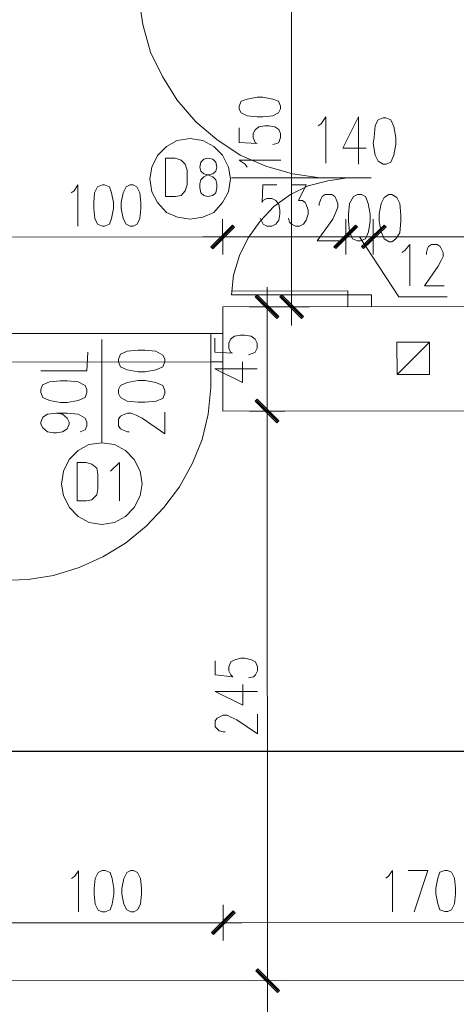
# Model space of a CAD drawing. Header units: inches. Extents: x -5850 to 5646, y 8947 to 13007.
# Tile 436 of 548: x -1906 to -1719, y 11734 to 12157. Entities that reach past the tile are written whole.
import ezdxf

# ---------------------------------------------------------------- set-up
doc = ezdxf.new("R2010")
doc.units = ezdxf.units.IN
doc.header["$MEASUREMENT"] = 0
for name, color, linetype in [('at_Entity', 7, 'Continuous'), ('at_Rect', 7, 'Continuous'), ('at_Solid', 7, 'Continuous')]:
    doc.layers.add(name, color=color, linetype=linetype)
doc.dimstyles.get("Standard").update_dxf_attribs({"dimtxt": 4, "dimasz": 0.18, "dimexe": 0.18, "dimexo": 0.0625, "dimgap": 0.09, "dimtad": 0, "dimtih": 1, "dimtoh": 1, "dimdec": 0, "dimzin": 0, "dimdsep": 46, "dimtxsty": 'Standard', "dimcen": 0.09, "dimadec": 0, "dimazin": 0, "dimtfac": 1, "dimtdec": 0, "dimtofl": 0, "dimtmove": 0, "dimatfit": 3, "dimfxl": 1, "dimtolj": 1, "dimtzin": 0, "dimarcsym": 0})

# ---------------------------------------------------------------- blocks, each defined once
blk = doc.blocks.new('*D9')
at = {"color": 0, "lineweight": -2, "transparency": 16777216}
for p, q in [((-4503.44, 11767.15), (-4503.46, 11842.28)), ((-4503.28, 11842.1), (-3006.69, 11842.59)), ((-1496.58, 11843.08), (-2993.17, 11842.59)), ((-1496.37, 11768.14), (-1496.4, 11843.26))]:
    blk.add_line(p, q, dxfattribs=at)
at = {"color": 0, "transparency": 16777216}
for points in [[(-4503.28, 11842.13), (-4503.28, 11842.07), (-4503.46, 11842.1)], [(-1496.58, 11843.05), (-1496.58, 11843.11), (-1496.4, 11843.08)]]:
    blk.add_solid(points, dxfattribs=at)
at = {"layer": 'Defpoints', "color": 0, "transparency": 16777216}
for p in [(-1496.4, 11843.08), (-4503.44, 11767.09), (-1496.37, 11768.08)]:
    blk.add_point(p, dxfattribs=at)
at = {"color": 0, "lineweight": 20, "transparency": 16777216, "insert": (-2999.93, 11842.59), "char_height": 4, "attachment_point": 5}
blk.add_mtext('\\A1;3007', dxfattribs=at)

msp = doc.modelspace()

# ---------------------------------------------------------------- hatches: boundary and pattern name
at = {"layer": 'at_Solid', "lineweight": 20}
for points in [[(-1762.32, 12069.02), (-1770.76, 12058.87), (-1771.6, 12059.72)], [(-1762.32, 12069.02), (-1770.76, 12058.87), (-1771.6, 12059.72)], [(-1761.47, 12068.18), (-1762.32, 12069.02), (-1770.76, 12058.87)], [(-1761.47, 12068.18), (-1762.32, 12069.02), (-1770.76, 12058.87)], [(-1759.77, 12059.73), (-1758.93, 12058.89), (-1750.07, 12069.03)], [(-1759.77, 12059.73), (-1758.93, 12058.89), (-1750.07, 12069.03)], [(-1758.93, 12058.89), (-1750.07, 12069.03), (-1749.22, 12068.19)], [(-1758.93, 12058.89), (-1750.07, 12069.03), (-1749.22, 12068.19)], [(-1815.12, 12068.97), (-1823.56, 12058.83), (-1824.4, 12059.67)], [(-1824.4, 12059.67), (-1823.56, 12058.83), (-1815.12, 12068.97)], [(-1814.27, 12068.13), (-1815.12, 12068.97), (-1823.56, 12058.83)], [(-1823.56, 12058.83), (-1815.12, 12068.97), (-1814.27, 12068.13)], [(-1804.53, 12038.99), (-1805.38, 12038.15), (-1795.23, 12029.71)], [(-1805.38, 12038.15), (-1795.23, 12029.71), (-1796.08, 12028.86)], [(-1784.67, 12029.72), (-1794.81, 12038.16), (-1793.97, 12039)], [(-1785.51, 12028.87), (-1784.67, 12029.72), (-1794.81, 12038.16)], [(-1795.19, 11984.94), (-1805.34, 11993.38), (-1804.49, 11994.22)], [(-1804.49, 11994.22), (-1805.34, 11993.38), (-1795.19, 11984.94)], [(-1796.04, 11984.09), (-1795.19, 11984.94), (-1805.34, 11993.38)], [(-1805.34, 11993.38), (-1795.19, 11984.94), (-1796.04, 11984.09)], [(-1814.85, 11774.56), (-1823.29, 11764.42), (-1824.14, 11765.26)], [(-1824.14, 11765.26), (-1823.29, 11764.42), (-1814.85, 11774.56)], [(-1814.01, 11773.72), (-1814.85, 11774.56), (-1823.29, 11764.42)], [(-1823.29, 11764.42), (-1814.85, 11774.56), (-1814.01, 11773.72)], [(-1794.97, 11740.37), (-1805.12, 11748.81), (-1804.27, 11749.65)], [(-1804.27, 11749.65), (-1805.12, 11748.81), (-1794.97, 11740.37)], [(-1795.82, 11739.52), (-1794.97, 11740.37), (-1805.12, 11748.81)], [(-1805.12, 11748.81), (-1794.97, 11740.37), (-1795.82, 11739.52)]]:
    msp.add_hatch(color=7, dxfattribs=at).paths.add_polyline_path(points)

# ---------------------------------------------------------------- linework, layer by layer
at = {"layer": 'at_Entity', "color": 7, "lineweight": 20}
for p, q in [((-1789.75, 12039.43), (-1789.87, 12177.98)), ((-1855.33, 12166.94), (-1853.63, 12155.11)), ((-1853.63, 12155.11), (-1850.24, 12143.29)), ((-1850.24, 12143.29), (-1845.16, 12132.73)), ((-1845.16, 12132.73), (-1838.82, 12122.6)), ((-1838.82, 12122.6), (-1830.79, 12113.31)), ((-1811.37, 12122.2), (-1812.21, 12120.09)), ((-1812.21, 12120.09), (-1812.21, 12118.82)), ((-1808.83, 12123.05), (-1811.37, 12122.2)), ((-1804.6, 12123.9), (-1808.83, 12123.05)), ((-1802.07, 12123.9), (-1804.6, 12123.9)), ((-1797.84, 12123.06), (-1802.07, 12123.9)), ((-1795.31, 12122.22), (-1797.84, 12123.06)), ((-1794.46, 12120.1), (-1795.31, 12122.22)), ((-1794.46, 12118.84), (-1794.46, 12120.1)), ((-1812.21, 12118.82), (-1811.36, 12117.13)), ((-1811.36, 12117.13), (-1808.82, 12115.87)), ((-1808.82, 12115.87), (-1804.6, 12115.45)), ((-1802.06, 12115.45), (-1797.84, 12115.88)), ((-1797.84, 12115.88), (-1795.31, 12117.15)), ((-1795.31, 12117.15), (-1794.46, 12118.84)), ((-1830.79, 12113.31), (-1821.91, 12105.72)), ((-1804.6, 12115.45), (-1802.06, 12115.45)), ((-1803.75, 12111.22), (-1801.22, 12111.65)), ((-1801.22, 12111.65), (-1799.52, 12111.65)), ((-1799.52, 12111.65), (-1796.99, 12111.23)), ((-1778.41, 12111.67), (-1777.14, 12112.51)), ((-1777.14, 12112.51), (-1775.03, 12115.48)), ((-1775.03, 12115.48), (-1775.01, 12095.63)), ((-1761.09, 12115.49), (-1767.84, 12101.97)), ((-1761.09, 12115.49), (-1761.07, 12095.21)), ((-1753.91, 12111.69), (-1754.32, 12106.62)), ((-1752.65, 12114.23), (-1753.91, 12111.69)), ((-1750.53, 12115.08), (-1752.65, 12114.23)), ((-1749.26, 12115.08), (-1750.53, 12115.08)), ((-1747.15, 12114.23), (-1749.26, 12115.08)), ((-1745.88, 12111.28), (-1747.15, 12114.23)), ((-1812.2, 12110.79), (-1812.19, 12104.46)), ((-1806.29, 12108.27), (-1805.44, 12109.96)), ((-1806.28, 12106.58), (-1806.29, 12108.27)), ((-1805.44, 12109.96), (-1803.75, 12111.22)), ((-1796.99, 12111.23), (-1795.3, 12109.97)), ((-1795.3, 12109.97), (-1794.45, 12108.28)), ((-1794.45, 12108.28), (-1794.45, 12106.59)), ((-1745.03, 12106.63), (-1745.88, 12111.28)), ((-1838.8, 12105.28), (-1843.45, 12102.74)), ((-1833.31, 12106.13), (-1838.8, 12105.28)), ((-1827.82, 12105.29), (-1833.31, 12106.13)), ((-1823.17, 12102.76), (-1827.82, 12105.29)), ((-1821.91, 12105.72), (-1811.76, 12098.97)), ((-1812.19, 12104.46), (-1804.59, 12104.05)), ((-1805.43, 12104.46), (-1806.28, 12106.58)), ((-1804.59, 12104.05), (-1805.43, 12104.46)), ((-1796.14, 12104.05), (-1797.83, 12103.63)), ((-1795.3, 12104.47), (-1796.14, 12104.05)), ((-1794.45, 12106.59), (-1795.3, 12104.47)), ((-1754.32, 12106.62), (-1754.74, 12104.09)), ((-1754.74, 12104.09), (-1753.9, 12099.02)), ((-1745.87, 12099.03), (-1745.03, 12103.68)), ((-1745.03, 12103.68), (-1745.03, 12106.63)), ((-1847.25, 12098.94), (-1849.77, 12093.87)), ((-1843.45, 12102.74), (-1847.25, 12098.94)), ((-1819.37, 12098.96), (-1823.17, 12102.76)), ((-1816.83, 12093.9), (-1819.37, 12098.96)), ((-1811.76, 12098.97), (-1800.78, 12094.33)), ((-1767.84, 12101.97), (-1757.7, 12101.98)), ((-1753.9, 12099.02), (-1752.63, 12096.49)), ((-1747.14, 12096.07), (-1745.87, 12099.03)), ((-1839.65, 12097.68), (-1843.87, 12097.67)), ((-1843.87, 12097.67), (-1843.85, 12081.2)), ((-1837.11, 12096.84), (-1839.65, 12097.68)), ((-1835.42, 12095.15), (-1837.11, 12096.84)), ((-1834.57, 12092.61), (-1835.42, 12095.15)), ((-1828.66, 12096), (-1829.08, 12093.89)), ((-1827.39, 12097.26), (-1828.66, 12096)), ((-1825.7, 12097.69), (-1827.39, 12097.26)), ((-1823.59, 12097.27), (-1825.7, 12097.69)), ((-1822.32, 12096), (-1823.59, 12097.27)), ((-1821.9, 12093.89), (-1822.32, 12096)), ((-1812.19, 12096.86), (-1794.44, 12096.87)), ((-1809.65, 12095.17), (-1812.19, 12096.86)), ((-1808.8, 12093.91), (-1809.65, 12095.17)), ((-1752.63, 12096.49), (-1750.52, 12095.22)), ((-1750.52, 12095.22), (-1749.24, 12095.22)), ((-1749.24, 12095.22), (-1747.14, 12096.07)), ((-1849.77, 12093.87), (-1850.62, 12088.8)), ((-1834.57, 12086.28), (-1834.57, 12092.61)), ((-1829.08, 12093.89), (-1828.65, 12092.19)), ((-1828.65, 12092.19), (-1827.39, 12090.93)), ((-1827.39, 12090.93), (-1825.7, 12090.51)), ((-1825.7, 12090.51), (-1827.39, 12089.66)), ((-1825.7, 12090.51), (-1823.58, 12090.93)), ((-1823.58, 12089.67), (-1825.7, 12090.51)), ((-1823.58, 12090.93), (-1822.32, 12092.2)), ((-1822.32, 12092.2), (-1821.9, 12093.89)), ((-1815.98, 12088.83), (-1816.83, 12093.9)), ((-1800.78, 12094.33), (-1789.37, 12090.96)), ((-1789.37, 12090.96), (-1777.54, 12089.28)), ((-1883.13, 12083.7), (-1881.45, 12086.23)), ((-1881.45, 12086.23), (-1881.43, 12068.5)), ((-1870.89, 12086.24), (-1873, 12085.4)), ((-1870.04, 12086.24), (-1870.89, 12086.24)), ((-1867.93, 12085.4), (-1870.04, 12086.24)), ((-1859.06, 12086.25), (-1860.75, 12085.41)), ((-1857.8, 12086.26), (-1859.06, 12086.25)), ((-1856.1, 12085.41), (-1857.8, 12086.26)), ((-1850.62, 12088.8), (-1849.76, 12083.31)), ((-1835.41, 12083.74), (-1834.57, 12086.28)), ((-1828.65, 12088.39), (-1829.07, 12086.7)), ((-1829.07, 12085.02), (-1829.07, 12086.7)), ((-1827.39, 12089.66), (-1828.65, 12088.39)), ((-1822.32, 12088.4), (-1823.58, 12089.67)), ((-1821.89, 12086.71), (-1822.32, 12088.4)), ((-1821.89, 12086.71), (-1821.89, 12085.02)), ((-1816.82, 12083.34), (-1815.98, 12088.83)), ((-1755.58, 12089.3), (-1815.56, 12089.25)), ((-1802.04, 12086.31), (-1802.45, 12078.7)), ((-1796.13, 12086.31), (-1802.04, 12086.31)), ((-1789.79, 12086.32), (-1783.45, 12086.32)), ((-1783.45, 12086.32), (-1786.83, 12079.56)), ((-1774.16, 12088.02), (-1782.6, 12085.9)), ((-1777.54, 12089.28), (-1765.72, 12089.29)), ((-1765.72, 12089.29), (-1774.16, 12088.02)), ((-1884.41, 12082.85), (-1883.13, 12083.7)), ((-1874.27, 12082.86), (-1874.69, 12078.64)), ((-1873, 12085.4), (-1874.27, 12082.86)), ((-1867.08, 12082.87), (-1867.93, 12085.4)), ((-1866.23, 12078.65), (-1867.08, 12082.87)), ((-1862.02, 12082.87), (-1862.86, 12078.65)), ((-1860.75, 12085.41), (-1862.02, 12082.87)), ((-1854.83, 12082.88), (-1856.1, 12085.41)), ((-1854.41, 12078.66), (-1854.83, 12082.88)), ((-1849.76, 12083.31), (-1847.23, 12078.66)), ((-1837.09, 12081.63), (-1835.41, 12083.74)), ((-1829.07, 12085.02), (-1828.65, 12082.9)), ((-1828.65, 12082.9), (-1827.38, 12081.64)), ((-1823.58, 12081.64), (-1822.31, 12082.91)), ((-1822.31, 12082.91), (-1821.89, 12085.02)), ((-1819.35, 12078.69), (-1816.82, 12083.34)), ((-1790.21, 12082.09), (-1797.39, 12077.01)), ((-1782.6, 12085.9), (-1790.21, 12082.09)), ((-1776.69, 12081.26), (-1775.42, 12082.1)), ((-1775.42, 12082.1), (-1772.47, 12082.1)), ((-1772.47, 12082.1), (-1771.2, 12081.26)), ((-1761.48, 12082.11), (-1763.17, 12081.27)), ((-1759.79, 12082.12), (-1761.48, 12082.11)), ((-1758.1, 12081.28), (-1759.79, 12082.12)), ((-1747.97, 12082.13), (-1750.08, 12080.86)), ((-1746.7, 12082.13), (-1747.97, 12082.13)), ((-1744.59, 12080.86), (-1746.7, 12082.13)), ((-1874.69, 12078.64), (-1874.69, 12076.1)), ((-1866.23, 12076.11), (-1866.23, 12078.65)), ((-1862.86, 12078.65), (-1862.86, 12076.11)), ((-1854.41, 12076.12), (-1854.41, 12078.66)), ((-1847.23, 12078.66), (-1843.42, 12074.44)), ((-1843.85, 12081.2), (-1839.63, 12081.2)), ((-1839.63, 12081.2), (-1837.09, 12081.63)), ((-1827.38, 12081.64), (-1825.69, 12081.22)), ((-1825.69, 12081.22), (-1823.58, 12081.64)), ((-1823.15, 12074.46), (-1819.35, 12078.69)), ((-1802.45, 12078.7), (-1802.03, 12079.55)), ((-1802.03, 12079.55), (-1800.34, 12080.4)), ((-1800.34, 12080.4), (-1798.23, 12080.4)), ((-1798.23, 12080.4), (-1796.54, 12079.55)), ((-1796.54, 12079.55), (-1795.27, 12077.86)), ((-1795.27, 12077.86), (-1794.85, 12075.33)), ((-1786.83, 12079.56), (-1785.14, 12079.56)), ((-1785.14, 12079.56), (-1783.87, 12078.72)), ((-1783.87, 12078.72), (-1783.45, 12077.87)), ((-1783.45, 12077.87), (-1782.6, 12075.34)), ((-1777.95, 12078.3), (-1777.11, 12080.42)), ((-1777.95, 12077.45), (-1777.95, 12078.3)), ((-1777.11, 12080.42), (-1776.69, 12081.26)), ((-1771.2, 12081.26), (-1770.78, 12080.42)), ((-1770.78, 12080.42), (-1769.93, 12078.31)), ((-1769.93, 12078.31), (-1769.93, 12076.62)), ((-1764.86, 12078.31), (-1765.28, 12073.67)), ((-1763.17, 12081.27), (-1764.86, 12078.31)), ((-1756.83, 12078.32), (-1758.1, 12081.28)), ((-1755.98, 12073.68), (-1756.83, 12078.32)), ((-1751.34, 12078.33), (-1752.19, 12073.68)), ((-1750.08, 12080.86), (-1751.34, 12078.33)), ((-1743.32, 12078.33), (-1744.59, 12080.86)), ((-1742.89, 12073.26), (-1743.32, 12078.33)), ((-1874.69, 12076.1), (-1874.26, 12071.88)), ((-1867.08, 12071.88), (-1866.23, 12076.11)), ((-1862.86, 12076.11), (-1862.01, 12071.89)), ((-1854.82, 12071.89), (-1854.41, 12076.12)), ((-1843.42, 12074.44), (-1838.78, 12072.33)), ((-1827.79, 12072.34), (-1823.15, 12074.46)), ((-1797.39, 12077.01), (-1803.29, 12070.68)), ((-1794.85, 12073.64), (-1795.27, 12071.1)), ((-1794.85, 12075.33), (-1794.85, 12073.64)), ((-1782.59, 12073.65), (-1783.44, 12071.11)), ((-1782.6, 12075.34), (-1782.59, 12073.65)), ((-1770.77, 12074.51), (-1772.04, 12071.55)), ((-1769.93, 12076.62), (-1770.77, 12074.51)), ((-1765.28, 12073.67), (-1765.28, 12070.71)), ((-1755.98, 12070.72), (-1755.98, 12073.68)), ((-1752.19, 12073.68), (-1752.18, 12070.72)), ((-1742.89, 12070.73), (-1742.89, 12073.26)), ((-1874.26, 12071.88), (-1872.98, 12069.35)), ((-1872.98, 12069.35), (-1870.88, 12068.51)), ((-1870.03, 12068.51), (-1867.92, 12069.35)), ((-1867.92, 12069.35), (-1867.08, 12071.88)), ((-1862.01, 12071.89), (-1860.74, 12069.36)), ((-1860.74, 12069.36), (-1859.05, 12068.52)), ((-1857.78, 12068.52), (-1856.09, 12069.36)), ((-1856.09, 12069.36), (-1854.82, 12071.89)), ((-1838.78, 12072.33), (-1833.28, 12071.49)), ((-1833.28, 12071.49), (-1827.79, 12072.34)), ((-1819.35, 12071.51), (-1819.33, 12056.3)), ((-1819.33, 12056.3), (-1819.35, 12071.51)), ((-1803.29, 12070.68), (-1808.35, 12063.49)), ((-1802.44, 12070.26), (-1803.29, 12071.94)), ((-1802.02, 12069.41), (-1802.44, 12070.26)), ((-1800.33, 12068.57), (-1802.02, 12069.41)), ((-1796.53, 12069.41), (-1798.22, 12068.57)), ((-1795.27, 12071.1), (-1796.53, 12069.41)), ((-1790.62, 12070.27), (-1791.05, 12071.95)), ((-1789.77, 12069.42), (-1790.62, 12070.27)), ((-1788.08, 12068.58), (-1789.77, 12069.42)), ((-1784.7, 12069.42), (-1786.39, 12068.58)), ((-1783.44, 12071.11), (-1784.7, 12069.42)), ((-1772.04, 12071.55), (-1778.79, 12062.25)), ((-1771.6, 12059.72), (-1762.32, 12069.02)), ((-1771.6, 12059.72), (-1762.32, 12069.02)), ((-1762.32, 12069.02), (-1770.76, 12058.87)), ((-1762.32, 12069.02), (-1770.76, 12058.87)), ((-1762.32, 12069.02), (-1770.76, 12058.87)), ((-1762.32, 12069.02), (-1770.76, 12058.87)), ((-1766.54, 12071.55), (-1766.53, 12056.35)), ((-1766.54, 12071.55), (-1766.53, 12056.35)), ((-1765.28, 12070.71), (-1764.85, 12066.06)), ((-1761.47, 12068.18), (-1762.32, 12069.02)), ((-1761.47, 12068.18), (-1762.32, 12069.02)), ((-1750.07, 12069.03), (-1759.77, 12059.73)), ((-1750.07, 12069.03), (-1759.77, 12059.73)), ((-1758.93, 12058.89), (-1750.07, 12069.03)), ((-1758.93, 12058.89), (-1750.07, 12069.03)), ((-1758.93, 12058.89), (-1750.07, 12069.03)), ((-1758.93, 12058.89), (-1750.07, 12069.03)), ((-1756.82, 12066.07), (-1755.98, 12070.72)), ((-1754.7, 12056.36), (-1754.72, 12071.56)), ((-1754.7, 12056.36), (-1754.72, 12071.56)), ((-1752.18, 12070.72), (-1751.33, 12066.07)), ((-1750.07, 12069.03), (-1749.22, 12068.19)), ((-1750.07, 12069.03), (-1749.22, 12068.19)), ((-1743.31, 12065.66), (-1742.89, 12070.73)), ((-1870.88, 12068.51), (-1870.03, 12068.51)), ((-1859.05, 12068.52), (-1857.78, 12068.52)), ((-1824.4, 12059.67), (-1815.12, 12068.97)), ((-1815.12, 12068.97), (-1824.4, 12059.67)), ((-1823.98, 12059.25), (-1814.69, 12068.56)), ((-1814.69, 12068.56), (-1823.98, 12059.25)), ((-1815.12, 12068.97), (-1823.56, 12058.83)), ((-1815.12, 12068.97), (-1823.56, 12058.83)), ((-1823.56, 12058.83), (-1815.12, 12068.97)), ((-1823.56, 12058.83), (-1815.12, 12068.97)), ((-1823.56, 12058.83), (-1814.27, 12068.13)), ((-1814.27, 12068.13), (-1823.56, 12058.83)), ((-1814.27, 12068.13), (-1815.12, 12068.97)), ((-1815.12, 12068.97), (-1814.27, 12068.13)), ((-1798.22, 12068.57), (-1800.33, 12068.57)), ((-1786.39, 12068.58), (-1788.08, 12068.58)), ((-1771.18, 12059.3), (-1761.9, 12068.6)), ((-1771.18, 12059.3), (-1761.9, 12068.6)), ((-1770.76, 12058.87), (-1761.47, 12068.18)), ((-1770.76, 12058.87), (-1761.47, 12068.18)), ((-1764.85, 12066.06), (-1763.58, 12063.11)), ((-1749.64, 12068.61), (-1759.35, 12059.31)), ((-1749.64, 12068.61), (-1759.35, 12059.31)), ((-1749.22, 12068.19), (-1758.93, 12058.89)), ((-1749.22, 12068.19), (-1758.93, 12058.89)), ((-1758.09, 12063.11), (-1756.82, 12066.07)), ((-1751.33, 12066.07), (-1750.06, 12063.12)), ((-1744.99, 12063.12), (-1743.31, 12065.66)), ((-1913.53, 12063.82), (-1824.83, 12063.9)), ((-1827.78, 12063.89), (-1811.31, 12063.91)), ((-1811.31, 12063.91), (-1827.78, 12063.89)), ((-1813.85, 12063.91), (-1772.03, 12063.94)), ((-1808.35, 12063.49), (-1812.15, 12055.88)), ((-1778.79, 12062.25), (-1769.49, 12062.26)), ((-1772.03, 12063.94), (-1777.52, 12063.94)), ((-1774.56, 12063.94), (-1758.09, 12063.96)), ((-1774.56, 12063.94), (-1758.09, 12063.96)), ((-1766.54, 12063.95), (-1754.71, 12063.96)), ((-1754.71, 12063.96), (-1766.54, 12063.95)), ((-1763.58, 12063.11), (-1761.47, 12062.26)), ((-1746.26, 12063.97), (-1762.74, 12063.95)), ((-1746.26, 12063.97), (-1762.74, 12063.95)), ((-1761.47, 12062.26), (-1760.2, 12062.26)), ((-1760.63, 12063.95), (-1743.71, 12038.2)), ((-1760.2, 12062.26), (-1758.09, 12063.11)), ((-1750.06, 12063.12), (-1747.95, 12061.86)), ((-1748.8, 12063.96), (-1655.45, 12064.05)), ((-1748.8, 12063.96), (-1743.3, 12063.97)), ((-1747.95, 12061.86), (-1746.68, 12061.86)), ((-1746.68, 12061.86), (-1744.99, 12063.12)), ((-1741.19, 12058.06), (-1739.07, 12060.6)), ((-1739.07, 12060.6), (-1739.06, 12042.85)), ((-1731.05, 12059.76), (-1729.78, 12060.61)), ((-1729.78, 12060.61), (-1727.25, 12060.61)), ((-1727.25, 12060.61), (-1725.98, 12059.76)), ((-1823.56, 12058.83), (-1824.4, 12059.67)), ((-1824.4, 12059.67), (-1823.56, 12058.83)), ((-1770.76, 12058.87), (-1771.6, 12059.72)), ((-1770.76, 12058.87), (-1771.6, 12059.72)), ((-1759.77, 12059.73), (-1758.93, 12058.89)), ((-1759.77, 12059.73), (-1758.93, 12058.89)), ((-1742.46, 12057.21), (-1741.19, 12058.06)), ((-1731.9, 12057.22), (-1731.47, 12058.91)), ((-1731.89, 12056.38), (-1731.9, 12057.22)), ((-1731.47, 12058.91), (-1731.05, 12059.76)), ((-1725.98, 12059.76), (-1725.56, 12058.92)), ((-1725.56, 12058.92), (-1724.71, 12057.23)), ((-1724.71, 12057.23), (-1724.71, 12055.54)), ((-1812.15, 12055.88), (-1814.67, 12047.43)), ((-1725.56, 12053.85), (-1726.82, 12051.31)), ((-1724.71, 12055.54), (-1725.56, 12053.85)), ((-1726.82, 12051.31), (-1732.72, 12042.86)), ((-1814.67, 12047.43), (-1815.51, 12038.98)), ((-1765.67, 12040.72), (-1815.52, 12040.67)), ((-1800.3, 12025.9), (-1800.31, 12042.38)), ((-1789.75, 12042.39), (-1789.73, 12025.91)), ((-1765.67, 12033.96), (-1765.67, 12040.72)), ((-1732.72, 12042.86), (-1724.28, 12042.87)), ((-1765.67, 12039.03), (-1815.51, 12038.98)), ((-1804.53, 12038.99), (-1805.38, 12038.15)), ((-1805.38, 12038.15), (-1795.23, 12029.71)), ((-1805.38, 12038.15), (-1795.23, 12029.71)), ((-1796.08, 12028.86), (-1805.38, 12038.15)), ((-1795.65, 12029.29), (-1804.95, 12038.57)), ((-1795.23, 12029.71), (-1804.53, 12038.99)), ((-1794.81, 12038.16), (-1793.97, 12039)), ((-1784.67, 12029.72), (-1794.81, 12038.16)), ((-1794.81, 12038.16), (-1785.51, 12028.87)), ((-1784.67, 12029.72), (-1794.81, 12038.16)), ((-1794.39, 12038.58), (-1785.09, 12029.3)), ((-1793.97, 12039), (-1784.67, 12029.72)), ((-1765.67, 12039.03), (-1755.53, 12039.04)), ((-1755.53, 12039.04), (-1755.53, 12033.97)), ((-1743.71, 12038.2), (-1723.01, 12038.22)), ((-1649.93, 12034.06), (-1819.31, 12033.91)), ((-1819.27, 11989.14), (-1819.31, 12033.91)), ((-1819.27, 11989.14), (-1819.31, 12033.91)), ((-1807.9, 12033.92), (-1792.7, 12033.93)), ((-1782.14, 12033.94), (-1797.35, 12033.93)), ((-1755.53, 12033.97), (-1765.67, 12033.96)), ((-1800.3, 12028.44), (-1800.27, 11994.65)), ((-1795.23, 12029.71), (-1796.08, 12028.86)), ((-1785.51, 12028.87), (-1784.67, 12029.72)), ((-1871.25, 12019.93), (-1871.21, 11975.57)), ((-1824.37, 12022.5), (-1819.3, 12022.51)), ((-1824.36, 12010.25), (-1824.37, 12022.5)), ((-1822.67, 12020.39), (-1822.67, 12014.48)), ((-1819.3, 12022.51), (-1819.29, 12010.26)), ((-1816.76, 12018.29), (-1815.92, 12019.98)), ((-1815.92, 12019.98), (-1814.23, 12021.25)), ((-1814.23, 12021.25), (-1811.7, 12021.67)), ((-1811.7, 12021.67), (-1810.01, 12021.67)), ((-1810.01, 12021.67), (-1807.05, 12021.25)), ((-1807.05, 12021.25), (-1805.36, 12019.99)), ((-1805.36, 12019.99), (-1804.51, 12018.3)), ((-1804.51, 12018.3), (-1804.51, 12016.18)), ((-1744.53, 12018.77), (-1730.59, 12018.78)), ((-1744.52, 12004.83), (-1744.53, 12018.77)), ((-1730.59, 12018.78), (-1744.52, 12004.83)), ((-1730.59, 12018.78), (-1730.58, 12004.85)), ((-1877.58, 12006.41), (-1877.16, 12014.43)), ((-1860.27, 12014.87), (-1863.22, 12013.6)), ((-1855.62, 12015.29), (-1860.27, 12014.87)), ((-1852.67, 12015.29), (-1855.62, 12015.29)), ((-1848.01, 12014.88), (-1852.67, 12015.29)), ((-1845.06, 12013.19), (-1848.01, 12014.88)), ((-1822.67, 12014.48), (-1815.07, 12014.06)), ((-1816.76, 12016.17), (-1816.76, 12018.29)), ((-1815.92, 12014.49), (-1816.76, 12016.17)), ((-1815.07, 12014.06), (-1815.92, 12014.49)), ((-1806.2, 12014.07), (-1808.31, 12013.23)), ((-1805.35, 12014.49), (-1806.2, 12014.07)), ((-1804.51, 12016.18), (-1805.35, 12014.49)), ((-1863.22, 12013.6), (-1864.07, 12011.49)), ((-1864.07, 12011.49), (-1864.06, 12010.22)), ((-1864.06, 12010.22), (-1863.21, 12008.11)), ((-1844.21, 12011.5), (-1845.06, 12013.19)), ((-1845.05, 12008.12), (-1844.21, 12010.23)), ((-1844.21, 12010.23), (-1844.21, 12011.5)), ((-1819.29, 12010.26), (-1824.36, 12010.25)), ((-1824.36, 12010.25), (-1824.35, 11999.27)), ((-1810.84, 12001.4), (-1810.84, 12010.26)), ((-1897.43, 12006.39), (-1877.58, 12006.41)), ((-1863.21, 12008.11), (-1860.26, 12006.84)), ((-1860.26, 12006.84), (-1855.61, 12006)), ((-1855.61, 12006), (-1852.66, 12006)), ((-1852.66, 12006), (-1848.01, 12006.86)), ((-1848.01, 12006.86), (-1845.05, 12008.12)), ((-1822.66, 12007.3), (-1804.5, 12007.31)), ((-1822.66, 12007.3), (-1810.84, 12001.4)), ((-1893.62, 12001.75), (-1896.58, 12000.47)), ((-1888.98, 12002.17), (-1893.62, 12001.75)), ((-1886.02, 12002.17), (-1888.98, 12002.17)), ((-1881.37, 12001.76), (-1886.02, 12002.17)), ((-1878.41, 12000.07), (-1881.37, 12001.76)), ((-1855.61, 12002.2), (-1860.25, 12001.35)), ((-1852.65, 12002.2), (-1855.61, 12002.2)), ((-1848, 12001.36), (-1852.65, 12002.2)), ((-1730.58, 12004.85), (-1744.52, 12004.83)), ((-1896.58, 12000.47), (-1897.42, 11998.36)), ((-1897.42, 11998.36), (-1897.42, 11997.09)), ((-1877.57, 11998.38), (-1878.41, 12000.07)), ((-1877.57, 11997.11), (-1877.57, 11998.38)), ((-1863.21, 12000.08), (-1864.05, 11998.39)), ((-1864.05, 11998.39), (-1864.05, 11996.7)), ((-1860.25, 12001.35), (-1863.21, 12000.08)), ((-1845.05, 12000.1), (-1848, 12001.36)), ((-1844.2, 11997.99), (-1845.05, 12000.1)), ((-1844.2, 11996.72), (-1844.2, 11997.99)), ((-1824.35, 11999.27), (-1825.61, 11987.87)), ((-1800.27, 11997.18), (-1800.25, 11980.71)), ((-1800.25, 11980.71), (-1800.27, 11997.18)), ((-1897.42, 11997.09), (-1896.57, 11994.98)), ((-1896.57, 11994.98), (-1893.62, 11993.72)), ((-1893.62, 11993.72), (-1888.97, 11992.88)), ((-1886.01, 11992.88), (-1881.36, 11993.73)), ((-1881.36, 11993.73), (-1878.41, 11995)), ((-1878.41, 11995), (-1877.57, 11997.11)), ((-1864.05, 11996.7), (-1863.2, 11995.01)), ((-1863.2, 11995.01), (-1860.25, 11993.33)), ((-1860.25, 11993.33), (-1855.6, 11992.91)), ((-1852.65, 11992.91), (-1847.99, 11993.34)), ((-1847.99, 11993.34), (-1845.04, 11994.61)), ((-1845.04, 11994.61), (-1844.2, 11996.72)), ((-1805.34, 11993.38), (-1804.49, 11994.22)), ((-1804.49, 11994.22), (-1805.34, 11993.38)), ((-1795.19, 11984.94), (-1805.34, 11993.38)), ((-1805.34, 11993.38), (-1796.04, 11984.09)), ((-1795.19, 11984.94), (-1805.34, 11993.38)), ((-1805.34, 11993.38), (-1795.19, 11984.94)), ((-1805.34, 11993.38), (-1795.19, 11984.94)), ((-1796.04, 11984.09), (-1805.34, 11993.38)), ((-1804.91, 11993.8), (-1795.61, 11984.51)), ((-1795.61, 11984.51), (-1804.91, 11993.8)), ((-1804.49, 11994.22), (-1795.19, 11984.94)), ((-1795.19, 11984.94), (-1804.49, 11994.22)), ((-1888.97, 11992.88), (-1886.01, 11992.88)), ((-1855.6, 11992.91), (-1852.65, 11992.91)), ((-1649.89, 11989.29), (-1819.27, 11989.14)), ((-1792.66, 11989.16), (-1807.86, 11989.15)), ((-1807.86, 11989.15), (-1792.66, 11989.16)), ((-1897.41, 11984.42), (-1896.56, 11986.54)), ((-1896.56, 11986.54), (-1894.46, 11987.8)), ((-1894.46, 11987.8), (-1890.66, 11988.23)), ((-1890.66, 11988.23), (-1886.01, 11988.24)), ((-1890.66, 11988.23), (-1888.12, 11987.81)), ((-1888.12, 11987.81), (-1886.01, 11986.12)), ((-1886.01, 11988.24), (-1881.36, 11987.82)), ((-1886.01, 11986.12), (-1885.16, 11984.43)), ((-1881.36, 11987.82), (-1878.4, 11986.13)), ((-1878.4, 11986.13), (-1877.56, 11984.44)), ((-1864.04, 11985.72), (-1863.2, 11986.98)), ((-1864.04, 11982.76), (-1864.04, 11985.72)), ((-1863.2, 11986.98), (-1862.35, 11987.41)), ((-1862.35, 11987.41), (-1860.24, 11988.26)), ((-1860.24, 11988.26), (-1858.55, 11988.26)), ((-1858.55, 11988.26), (-1856.44, 11987.41)), ((-1856.44, 11987.41), (-1853.91, 11986.15)), ((-1853.91, 11986.15), (-1844.18, 11979.4)), ((-1844.18, 11979.4), (-1844.19, 11988.7)), ((-1825.61, 11987.87), (-1828.13, 11976.88)), ((-1796.04, 11984.09), (-1795.19, 11984.94)), ((-1795.19, 11984.94), (-1796.04, 11984.09)), ((-1897.41, 11983.58), (-1897.41, 11984.42)), ((-1896.56, 11981.89), (-1897.41, 11983.58)), ((-1894.45, 11980.2), (-1896.56, 11981.89)), ((-1886, 11981.48), (-1888.11, 11980.2)), ((-1885.16, 11983.59), (-1886, 11981.48)), ((-1885.16, 11984.43), (-1885.16, 11983.59)), ((-1878.4, 11981.06), (-1880.51, 11980.21)), ((-1877.56, 11982.75), (-1878.4, 11981.06)), ((-1877.56, 11984.44), (-1877.56, 11982.75)), ((-1863.19, 11981.5), (-1864.04, 11982.76)), ((-1862.35, 11981.07), (-1863.19, 11981.5)), ((-1860.23, 11980.23), (-1862.35, 11981.07)), ((-1800.26, 11983.67), (-1800.05, 11750.08)), ((-1891.91, 11979.78), (-1894.45, 11980.2)), ((-1890.65, 11979.78), (-1891.91, 11979.78)), ((-1888.11, 11980.2), (-1890.65, 11979.78)), ((-1859.39, 11980.23), (-1860.23, 11980.23)), ((-1828.13, 11976.88), (-1832.35, 11966.74)), ((-1881.35, 11972.19), (-1885.14, 11968.38)), ((-1876.7, 11974.73), (-1881.35, 11972.19)), ((-1871.21, 11975.57), (-1876.7, 11974.73)), ((-1865.72, 11974.74), (-1871.21, 11975.57)), ((-1861.07, 11972.2), (-1865.72, 11974.74)), ((-1857.27, 11968.41), (-1861.07, 11972.2)), ((-1885.14, 11968.38), (-1887.68, 11963.31)), ((-1854.73, 11963.34), (-1857.27, 11968.41)), ((-1877.96, 11967.12), (-1881.76, 11967.12)), ((-1881.76, 11967.12), (-1881.75, 11950.64)), ((-1875.43, 11966.28), (-1877.96, 11967.12)), ((-1873.31, 11964.59), (-1875.43, 11966.28)), ((-1872.89, 11962.05), (-1873.31, 11964.59)), ((-1863.6, 11967.13), (-1867.4, 11963.33)), ((-1863.59, 11950.66), (-1863.6, 11967.13)), ((-1853.88, 11957.85), (-1854.73, 11963.34)), ((-1832.35, 11966.74), (-1837.82, 11956.6)), ((-1887.68, 11963.31), (-1888.51, 11957.82)), ((-1872.88, 11955.72), (-1872.89, 11962.05)), ((-1888.51, 11957.82), (-1887.67, 11952.75)), ((-1873.3, 11953.19), (-1872.88, 11955.72)), ((-1854.72, 11952.78), (-1853.88, 11957.85)), ((-1837.82, 11956.6), (-1844.57, 11947.72)), ((-1887.67, 11952.75), (-1885.13, 11947.68)), ((-1877.95, 11950.65), (-1875.42, 11951.07)), ((-1875.42, 11951.07), (-1873.3, 11953.19)), ((-1857.25, 11947.71), (-1854.72, 11952.78)), ((-1885.13, 11947.68), (-1881.32, 11943.88)), ((-1881.75, 11950.64), (-1877.95, 11950.65)), ((-1861.04, 11943.9), (-1857.25, 11947.71)), ((-1844.57, 11947.72), (-1852.17, 11939.69)), ((-1881.32, 11943.88), (-1876.67, 11941.36)), ((-1865.69, 11941.37), (-1861.04, 11943.9)), ((-1876.67, 11941.36), (-1871.18, 11940.51)), ((-1871.18, 11940.51), (-1865.69, 11941.37)), ((-1852.17, 11939.69), (-1861.03, 11932.5)), ((-1861.03, 11932.5), (-1870.75, 11926.57)), ((-1870.75, 11926.57), (-1880.88, 11921.92)), ((-1880.88, 11921.92), (-1891.86, 11918.53)), ((-1891.86, 11918.53), (-1902.84, 11916.83)), ((-1902.84, 11916.83), (-1914.25, 11916.4)), ((-1814.11, 11882.28), (-1811.57, 11883.12)), ((-1811.57, 11883.12), (-1809.88, 11883.12)), ((-1809.88, 11883.12), (-1806.93, 11882.28)), ((-1822.55, 11881.84), (-1822.55, 11875.93)), ((-1816.64, 11879.32), (-1815.8, 11881.43)), ((-1816.64, 11877.63), (-1816.64, 11879.32)), ((-1815.8, 11881.43), (-1814.11, 11882.28)), ((-1806.93, 11882.28), (-1805.24, 11881.44)), ((-1805.24, 11881.44), (-1804.39, 11879.33)), ((-1804.39, 11879.33), (-1804.38, 11877.64)), ((-1822.55, 11875.93), (-1814.94, 11875.09)), ((-1815.79, 11875.94), (-1816.64, 11877.63)), ((-1814.94, 11875.09), (-1815.79, 11875.94)), ((-1806.08, 11875.1), (-1808.18, 11874.68)), ((-1805.23, 11875.95), (-1806.08, 11875.1)), ((-1804.38, 11877.64), (-1805.23, 11875.95)), ((-1810.71, 11862.85), (-1810.72, 11871.72)), ((-1822.54, 11868.75), (-1804.38, 11868.77)), ((-1822.54, 11868.75), (-1810.71, 11862.85)), ((-1821.69, 11857.35), (-1820.84, 11857.77)), ((-1820.84, 11857.77), (-1819.16, 11858.62)), ((-1819.16, 11858.62), (-1817.46, 11858.62)), ((-1817.46, 11858.62), (-1815.78, 11857.78)), ((-1815.78, 11857.78), (-1813.24, 11856.51)), ((-1804.36, 11850.6), (-1804.37, 11859.05)), ((-1822.53, 11856.08), (-1821.69, 11857.35)), ((-1822.53, 11853.54), (-1822.53, 11856.08)), ((-1821.68, 11852.7), (-1822.53, 11853.54)), ((-1813.24, 11856.51), (-1804.36, 11850.6)), ((-1820.84, 11851.86), (-1821.68, 11852.7)), ((-1819.15, 11851.44), (-1820.84, 11851.86)), ((-1818.3, 11851.44), (-1819.15, 11851.44)), ((-1882.87, 11789.28), (-1881.18, 11791.82)), ((-1881.18, 11791.82), (-1881.17, 11774.08)), ((-1872.74, 11790.99), (-1874, 11788.45)), ((-1871.05, 11791.83), (-1872.74, 11790.99)), ((-1869.78, 11791.83), (-1871.05, 11791.83)), ((-1867.67, 11790.99), (-1869.78, 11791.83)), ((-1866.82, 11788.46), (-1867.67, 11790.99)), ((-1860.49, 11791), (-1861.75, 11788.46)), ((-1858.8, 11791.84), (-1860.49, 11791)), ((-1857.53, 11791.84), (-1858.8, 11791.84)), ((-1855.84, 11791), (-1857.53, 11791.84)), ((-1854.57, 11788.47), (-1855.84, 11791)), ((-1748.13, 11789.4), (-1746.44, 11791.94)), ((-1746.44, 11791.94), (-1746.43, 11774.2)), ((-1739.68, 11791.95), (-1731.23, 11791.96)), ((-1731.23, 11791.96), (-1737.14, 11774.21)), ((-1726.16, 11791.12), (-1727.01, 11788.58)), ((-1724.05, 11791.96), (-1726.16, 11791.12)), ((-1722.79, 11791.96), (-1724.05, 11791.96)), ((-1721.1, 11791.12), (-1722.79, 11791.96)), ((-1719.83, 11788.59), (-1721.1, 11791.12)), ((-1884.14, 11788.44), (-1882.87, 11789.28)), ((-1874, 11788.45), (-1874.42, 11784.22)), ((-1865.97, 11784.23), (-1866.82, 11788.46)), ((-1861.75, 11788.46), (-1862.6, 11784.23)), ((-1854.15, 11784.24), (-1854.57, 11788.47)), ((-1749.39, 11788.56), (-1748.13, 11789.4)), ((-1727.01, 11788.58), (-1727.85, 11784.35)), ((-1719.4, 11784.36), (-1719.83, 11788.59)), ((-1874.42, 11784.22), (-1874.42, 11781.69)), ((-1874.42, 11781.69), (-1873.99, 11777.47)), ((-1866.81, 11777.48), (-1865.97, 11781.7)), ((-1865.97, 11781.7), (-1865.97, 11784.23)), ((-1862.6, 11784.23), (-1862.59, 11781.7)), ((-1862.59, 11781.7), (-1861.74, 11777.48)), ((-1854.56, 11777.49), (-1854.15, 11781.71)), ((-1854.15, 11781.71), (-1854.15, 11784.24)), ((-1727.85, 11784.35), (-1727.85, 11781.82)), ((-1727.85, 11781.82), (-1727, 11777.6)), ((-1719.82, 11777.61), (-1719.4, 11781.83)), ((-1719.4, 11781.83), (-1719.4, 11784.36)), ((-1873.99, 11777.47), (-1872.72, 11774.93)), ((-1867.66, 11774.94), (-1866.81, 11777.48)), ((-1861.74, 11777.48), (-1860.48, 11774.94)), ((-1855.82, 11774.95), (-1854.56, 11777.49)), ((-1727, 11777.6), (-1726.15, 11775.06)), ((-1721.08, 11775.07), (-1719.82, 11777.61)), ((-1872.72, 11774.93), (-1871.03, 11774.09)), ((-1871.03, 11774.09), (-1869.76, 11774.09)), ((-1869.76, 11774.09), (-1867.66, 11774.94)), ((-1860.48, 11774.94), (-1858.78, 11774.1)), ((-1858.78, 11774.1), (-1857.52, 11774.1)), ((-1857.52, 11774.1), (-1855.82, 11774.95)), ((-1824.14, 11765.26), (-1814.85, 11774.56)), ((-1814.85, 11774.56), (-1824.14, 11765.26)), ((-1823.72, 11764.84), (-1814.43, 11774.14)), ((-1814.43, 11774.14), (-1823.72, 11764.84)), ((-1814.85, 11774.56), (-1823.29, 11764.42)), ((-1814.85, 11774.56), (-1823.29, 11764.42)), ((-1823.29, 11764.42), (-1814.85, 11774.56)), ((-1823.29, 11764.42), (-1814.85, 11774.56)), ((-1823.29, 11764.42), (-1814.01, 11773.72)), ((-1814.01, 11773.72), (-1823.29, 11764.42)), ((-1819.08, 11777.09), (-1819.07, 11761.89)), ((-1819.07, 11761.89), (-1819.08, 11777.09)), ((-1814.01, 11773.72), (-1814.85, 11774.56)), ((-1814.85, 11774.56), (-1814.01, 11773.72)), ((-1726.15, 11775.06), (-1724.04, 11774.22)), ((-1724.04, 11774.22), (-1722.77, 11774.22)), ((-1722.77, 11774.22), (-1721.08, 11775.07)), ((-1913.27, 11769.4), (-1824.56, 11769.48)), ((-1827.52, 11769.48), (-1811.05, 11769.49)), ((-1811.05, 11769.49), (-1827.52, 11769.48)), ((-1813.58, 11769.49), (-1655.19, 11769.63)), ((-1823.29, 11764.42), (-1824.14, 11765.26)), ((-1824.14, 11765.26), (-1823.29, 11764.42)), ((-1800.05, 11753.03), (-1800.04, 11736.56)), ((-1800.04, 11736.56), (-1800.05, 11753.03)), ((-1805.12, 11748.81), (-1804.27, 11749.65)), ((-1804.27, 11749.65), (-1805.12, 11748.81)), ((-1794.97, 11740.37), (-1805.12, 11748.81)), ((-1805.12, 11748.81), (-1795.82, 11739.52)), ((-1794.97, 11740.37), (-1805.12, 11748.81)), ((-1805.12, 11748.81), (-1794.97, 11740.37)), ((-1805.12, 11748.81), (-1794.97, 11740.37)), ((-1795.82, 11739.52), (-1805.12, 11748.81)), ((-1804.69, 11749.23), (-1795.39, 11739.94)), ((-1795.39, 11739.94), (-1804.69, 11749.23)), ((-1804.27, 11749.65), (-1794.97, 11740.37)), ((-1794.97, 11740.37), (-1804.27, 11749.65)), ((-1494.65, 11744.86), (-4504.26, 11742.17)), ((-1792.44, 11744.6), (-1807.64, 11744.58)), ((-1807.64, 11744.58), (-1792.44, 11744.6)), ((-1795.82, 11739.52), (-1794.97, 11740.37)), ((-1794.97, 11740.37), (-1795.82, 11739.52)), ((-1800.04, 11739.1), (-1800.01, 11705.3))]:
    msp.add_line(p, q, dxfattribs=at)
at = {"layer": 'at_Rect', "color": 6, "lineweight": 20}
for p, q in [((-1918.99, 12022.42), (-1819.3, 12022.51)), ((-1819.29, 12010.26), (-1819.3, 12022.51)), ((-1819.29, 12010.26), (-1918.98, 12010.17))]:
    msp.add_line(p, q, dxfattribs=at)

# ---------------------------------------------------------------- dimensions: what is measured, and where the dimension line sits
at = {"lineweight": 20}
dim = msp.add_aligned_dim(p1=(-4503.44, 11767.09), p2=(-1496.37, 11768.08), distance=75, dimstyle='Standard', dxfattribs=at)
dim.commit()
dim.dimension.update_dxf_attribs({"geometry": '*D9', "text_midpoint": (-2999.93, 11842.59)})

doc.saveas('drawing.dxf')
